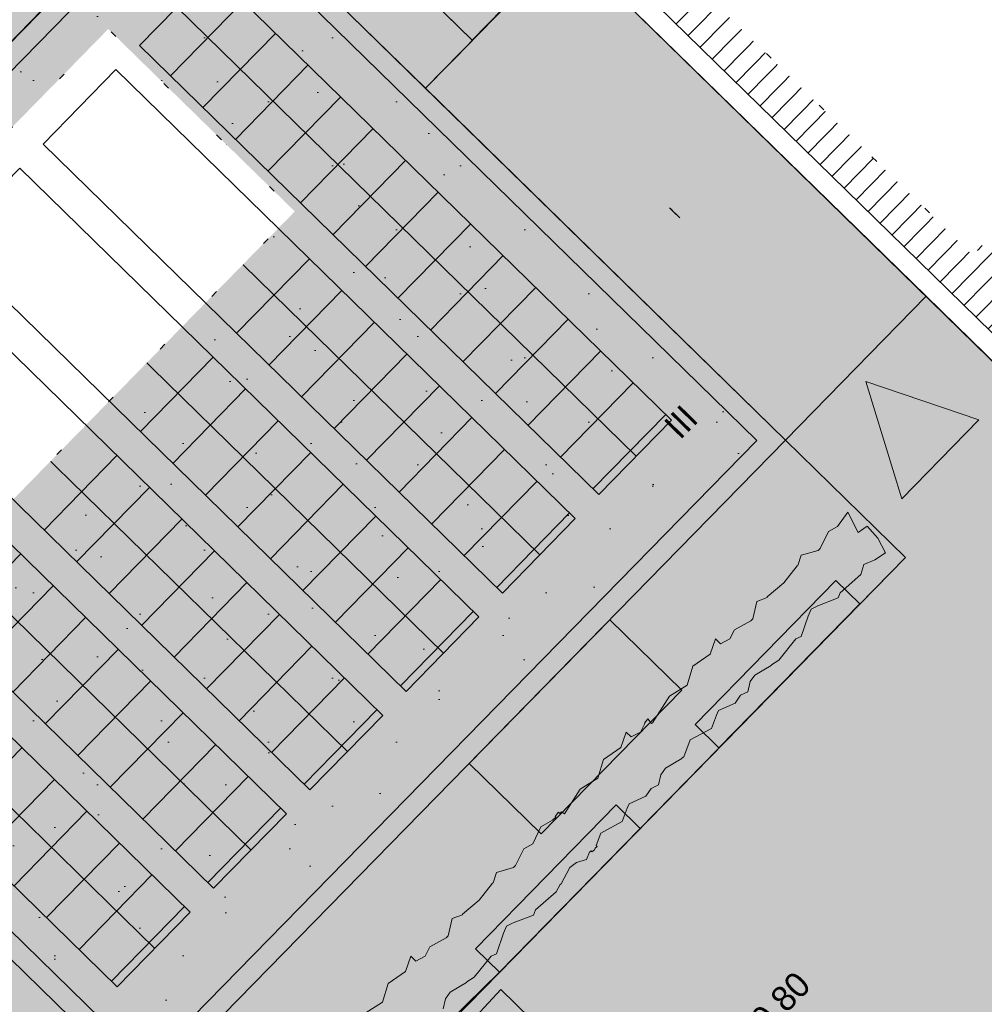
# Model space of a CAD drawing. Header units: metres. Extents: x -228 to 168, y -124 to 293.
# Tile 368 of 613: x 10 to 25, y 91 to 106. Entities that reach past the tile are written whole.
import ezdxf

# ---------------------------------------------------------------- set-up
doc = ezdxf.new("R2010")
doc.units = ezdxf.units.M
doc.header["$MEASUREMENT"] = 0
doc.linetypes.add('Strichlinie_ eng', pattern=[1.15, 0.75, -0.4])
doc.linetypes.add('Wipeout_Contour', pattern=[1, 0, -1])
for name, color, linetype in [('Bemaßung 1_100.7 _ BESCHRIFTUNG', 7, 'Continuous'), ('Gebäude.3 _ UMGEBUNG', 7, 'Continuous'), ('Möbel.4 _ STAFFAGE', 7, 'Continuous')]:
    doc.layers.add(name, color=color, linetype=linetype)
doc.styles.add('ERSTELLTER_STIL_1', font='txt')

msp = doc.modelspace()

# ---------------------------------------------------------------- hatches: boundary and pattern name
at = {"layer": 'Gebäude.3 _ UMGEBUNG', "linetype": 'Continuous', "lineweight": 18, "true_color": 0xf6f6e5}
msp.add_hatch(color=7, dxfattribs=at).paths.add_polyline_path([(-2.48, 102.224), (0.237, 99.567), (11.536, 111.123), (17.037, 105.744), (18.435, 107.174), (17.193, 108.39), (21.751, 113.047), (19.497, 115.248), (18.837, 114.572), (15.491, 117.844), (8.45, 110.644), (7.071, 111.992)])
at = {"layer": 'Gebäude.3 _ UMGEBUNG', "linetype": 'Continuous', "lineweight": 18, "true_color": 0xe9eed8}
for points in [[(-0.489, 98.825), (8.377, 90.156), (15.413, 89.771), (23.492, 98.034), (21.705, 99.781), (12.197, 90.057), (3.331, 98.726), (12.839, 108.451), (16.342, 105.025), (17.041, 105.74), (11.536, 111.123)], [(19.976, 103.245), (20.131, 103.094, 0.010932)]]:
    msp.add_hatch(color=254, dxfattribs=at).paths.add_polyline_path(points)
at = {"layer": 'Gebäude.3 _ UMGEBUNG', "linetype": 'Continuous', "lineweight": 18, "true_color": 0xcdbe89}
h = msp.add_hatch(dxfattribs=at)
h.set_pattern_fill('Dachschraffur_1', color=43, style=0, pattern_type=2)
h.set_pattern_definition([(225.6433, (29.1091, 101.6324), (-0.1787503, 0.174781), [])])
h.paths.add_polyline_path([(38.326, 95.754), (22.739, 110.994), (18.935, 107.105), (34.522, 91.864)])
at = {"layer": 'Gebäude.3 _ UMGEBUNG', "linetype": 'Continuous', "lineweight": 18, "true_color": 0x191911}
for points in [[(3.331, 98.726), (12.839, 108.451), (10.837, 110.408), (1.329, 100.684)], [(12.197, 90.057), (14.829, 89.889), (23.135, 98.383), (21.705, 99.781)]]:
    msp.add_hatch(color=250, dxfattribs=at).paths.add_polyline_path(points)
at = {"layer": 'Gebäude.3 _ UMGEBUNG', "linetype": 'Continuous', "lineweight": 18}
for color, points in [(255, [(12.197, 90.057), (21.705, 99.781), (12.839, 108.451), (3.331, 98.726)]), (255, [(18.44, 107.17), (16.342, 105.025), (21.705, 99.781), (23.802, 101.926)]), (7, [(22.904, 100.653), (23.438, 98.905), (24.589, 100.082)])]:
    msp.add_hatch(color=color, dxfattribs=at).paths.add_polyline_path(points)
at = {"layer": 'Gebäude.3 _ UMGEBUNG', "linetype": 'Continuous', "lineweight": 18, "true_color": 0xe6e600}
h = msp.add_hatch(dxfattribs=at)
h.set_pattern_fill('Teppich', color=2, style=0, pattern_type=2)
h.set_pattern_definition([(45, (2e-16, 3), (-0.954594, 0.954594), [0, -0.9, 0, -1.35]), (110, (3, 3), (1.268585, 0.461727), [0, -0.66, 0, -1.14])])
h.paths.add_polyline_path([(21.281, 99.777), (12.844, 108.026), (3.755, 98.731), (12.192, 90.482)])
at = {"layer": 'Gebäude.3 _ UMGEBUNG', "linetype": 'Continuous', "lineweight": 18, "true_color": 0x545454}
msp.add_hatch(color=251, dxfattribs=at).paths.add_polyline_path([(21.281, 99.777), (12.844, 108.026), (3.755, 98.731), (12.192, 90.482)])
at = {"layer": 'Gebäude.3 _ UMGEBUNG', "linetype": 'Continuous', "lineweight": 18, "true_color": 0xedf0f7}
for points in [[(18.923, 98.97), (20.009, 100.079), (13.164, 106.772), (12.079, 105.662)], [(17.489, 97.502), (18.574, 98.612), (11.729, 105.305), (10.644, 104.195)], [(16.054, 96.035), (17.139, 97.145), (10.295, 103.837), (9.21, 102.728)], [(14.619, 94.568), (15.705, 95.678), (8.86, 102.37), (7.775, 101.26)], [(13.185, 93.101), (14.27, 94.21), (7.425, 100.903), (6.34, 99.793)], [(11.75, 91.633), (12.835, 92.743), (5.991, 99.436), (4.906, 98.326)]]:
    msp.add_hatch(color=7, dxfattribs=at).paths.add_polyline_path(points)
at = {"layer": 'Gebäude.3 _ UMGEBUNG', "linetype": 'Continuous', "lineweight": 18}
h = msp.add_hatch(dxfattribs=at)
h.set_pattern_fill('Verband__Quadrat__10x10', color=255, style=0, pattern_type=2)
h.set_pattern_definition([(45.643, (14.06664, 104.8341), (-0.48441, 0.47365), []), (135.643, (14.0666, 104.8341), (0.61389, 0.62783), [])])
h.paths.add_polyline_path([(18.923, 98.97), (20.009, 100.079), (13.164, 106.772), (12.079, 105.662)])
at = {"layer": 'Gebäude.3 _ UMGEBUNG', "linetype": 'Continuous', "lineweight": 18, "true_color": 0xc9c9c9}
h = msp.add_hatch(dxfattribs=at)
h.set_pattern_fill('MW_Verband__5_Läuf_1Bind_32', color=9, style=0, pattern_type=2)
h.set_pattern_definition([(45.6433, (27.90698, 87.82952), (-0.1961607, 0.1918046), []), (135.6433, (27.907, 87.8295), (0.575414, 0.588482), [0.27435, -0.27435]), (135.6433, (27.9985, 88.3156), (0.575414, 0.588482), [0.27435, -0.82305, 0.27435, -0.27435]), (135.6433, (27.46235, 88.55205), (0.287707, 0.294241), [0.27435, -1.371751])])
h.paths.add_polyline_path([(-8.128, 98.58), (10.44, 80.425), (9.396, 79.348), (8.382, 78.311), (10.568, 76.174), (14.407, 80.1), (13.12, 81.358), (15.556, 83.864), (21.502, 84.306), (25.303, 80.656), (22.852, 78.149), (25.506, 75.554), (27.962, 78.066), (32.318, 73.733), (35.389, 77.171), (41.855, 84.275), (41.854, 84.276), (42.747, 85.256), (44.9, 87.7), (42.773, 89.779), (42.771, 89.776), (41.102, 91.411), (37.908, 88.134), (23.802, 101.926), (21.705, 99.781), (23.492, 98.034), (17.446, 91.85), (15.466, 89.912), (9.97, 90.179), (8.257, 90.273), (-0.489, 98.825), (4.985, 104.423), (3.647, 105.732), (-2.386, 99.561), (-4.817, 101.938)])
at = {"layer": 'Gebäude.3 _ UMGEBUNG', "linetype": 'Continuous', "lineweight": 18}
h = msp.add_hatch(dxfattribs=at)
h.set_pattern_fill('Verband__Quadrat__10x10', color=255, style=0, pattern_type=2)
h.set_pattern_definition([(45.643, (12.632, 103.36686), (-0.48441, 0.47365), []), (135.643, (12.632, 103.3669), (0.61389, 0.62783), [])])
h.paths.add_polyline_path([(17.489, 97.502), (18.574, 98.612), (11.729, 105.305), (10.644, 104.195)])
h = msp.add_hatch(dxfattribs=at)
h.set_pattern_fill('Verband__Quadrat__10x10', color=255, style=0, pattern_type=2)
h.set_pattern_definition([(45.643, (11.1973, 101.8996), (-0.48441, 0.47365), []), (135.643, (11.1973, 101.8996), (0.61389, 0.62783), [])])
h.paths.add_polyline_path([(16.054, 96.035), (17.139, 97.145), (10.295, 103.837), (9.21, 102.728)])
h = msp.add_hatch(dxfattribs=at)
h.set_pattern_fill('Verband__Quadrat__10x10', color=255, style=0, pattern_type=2)
h.set_pattern_definition([(45.643, (9.76265, 100.43237), (-0.48441, 0.47365), []), (135.643, (9.76265, 100.4324), (0.61389, 0.62783), [])])
h.paths.add_polyline_path([(14.619, 94.568), (15.705, 95.678), (8.86, 102.37), (7.775, 101.26)])
at = {"layer": 'Gebäude.3 _ UMGEBUNG', "linetype": 'Continuous', "lineweight": 18, "true_color": 0xf1f1d8}
msp.add_hatch(color=254, dxfattribs=at).paths.add_polyline_path([(-4.575, 101.701), (-9.934, 96.22), (-9.094, 95.4), (-8.081, 96.436), (9.396, 79.347), (8.382, 78.311), (10.568, 76.174), (14.407, 80.1), (13.12, 81.358), (15.603, 83.912), (21.502, 84.306), (25.303, 80.656), (22.852, 78.149), (25.506, 75.554), (27.962, 78.066), (32.318, 73.733), (36.043, 77.902), (42.747, 85.256), (45.734, 88.646), (41.982, 92.312), (37.908, 88.134), (23.802, 101.926), (21.705, 99.781), (23.492, 98.034), (15.413, 89.771), (8.377, 90.156), (-0.489, 98.825), (0.237, 99.567), (-2.48, 102.224), (-3.765, 100.91)])
at = {"layer": 'Gebäude.3 _ UMGEBUNG', "linetype": 'Continuous', "lineweight": 18}
h = msp.add_hatch(dxfattribs=at)
h.set_pattern_fill('Verband__Quadrat__10x10', color=255, style=0, pattern_type=2)
h.set_pattern_definition([(45.643, (8.328, 98.9651), (-0.48441, 0.47365), []), (135.643, (8.328, 98.9651), (0.61389, 0.62783), [])])
h.paths.add_polyline_path([(13.185, 93.101), (14.27, 94.21), (7.425, 100.903), (6.34, 99.793)])
h = msp.add_hatch(dxfattribs=at)
h.set_pattern_fill('Verband__Quadrat__10x10', color=255, style=0, pattern_type=2)
h.set_pattern_definition([(45.643, (6.8933, 97.4979), (-0.48441, 0.47365), []), (135.643, (6.8933, 97.4979), (0.61389, 0.62783), [])])
h.paths.add_polyline_path([(11.75, 91.633), (12.835, 92.743), (5.991, 99.436), (4.906, 98.326)])
at = {"layer": 'Gebäude.3 _ UMGEBUNG', "linetype": 'Continuous', "lineweight": 18, "true_color": 0x332f22}
msp.add_hatch(color=250, dxfattribs=at).paths.add_polyline_path([(36.669, 89.345), (28.591, 97.244), (24.397, 92.954), (32.475, 85.055)])
at = {"layer": 'Gebäude.3 _ UMGEBUNG', "linetype": 'Continuous', "lineweight": 18, "true_color": 0xf9f9f9}
msp.add_hatch(color=7, dxfattribs=at).paths.add_polyline_path([(20.161, 96.056), (19.089, 97.104), (16.992, 94.96), (18.064, 93.911)])
at = {"layer": 'Möbel.4 _ STAFFAGE', "linetype": 'Continuous', "lineweight": 18, "true_color": 0xd3cdb8}
for points in [[(22.813, 97.339), (22.455, 97.688), (20.358, 95.543), (20.715, 95.194)], [(19.542, 93.994), (19.185, 94.343), (17.087, 92.198), (17.445, 91.849)]]:
    msp.add_hatch(color=9, dxfattribs=at).paths.add_polyline_path(points)

# ---------------------------------------------------------------- linework, layer by layer
at = {"color": 255, "linetype": 'Continuous', "lineweight": 18, "flags": 128}
msp.add_lwpolyline([(17.464, 91.592), (22.764, 86.41), (12.848, 86.607)], close=True, dxfattribs=at)
at = {"layer": 'Gebäude.3 _ UMGEBUNG', "color": 254, "linetype": 'Continuous', "lineweight": 18, "true_color": 0xdfdfdf, "flags": 128}
msp.add_lwpolyline([(22.904, 100.653), (24.589, 100.082), (23.438, 98.905)], close=True, dxfattribs=at)
at = {"layer": 'Gebäude.3 _ UMGEBUNG', "color": 57, "linetype": 'Continuous', "lineweight": 18, "true_color": 0x7e7e59, "flags": 128}
msp.add_lwpolyline([(15.441, 91.238), (15.701, 91.402), (15.786, 91.683), (16.043, 91.861), (16.122, 92.09), (16.197, 92.017), (16.336, 92.091), (16.405, 92.227), (16.649, 92.362), (16.679, 92.391), (16.739, 92.649), (16.891, 92.706), (16.895, 92.715), (17.141, 92.925), (17.34, 93.179), (17.349, 93.184), (17.399, 93.338), (17.655, 93.409), (17.682, 93.44), (17.807, 93.689), (17.94, 93.764), (18.06, 94.017), (18.236, 94.116), (18.284, 94.161), (18.272, 94.173), (18.323, 94.238), (18.342, 94.215), (18.368, 94.239), (18.415, 94.21), (18.649, 94.577), (18.909, 94.741), (18.994, 95.021), (19.251, 95.2), (19.33, 95.428), (19.405, 95.356), (19.544, 95.43), (19.609, 95.557), (19.603, 95.562), (19.655, 95.627), (19.71, 95.558), (19.726, 95.567), (19.98, 95.966), (20.24, 96.13), (20.325, 96.41), (20.582, 96.589), (20.661, 96.817), (20.737, 96.745), (20.876, 96.819), (20.945, 96.955), (21.188, 97.09), (21.218, 97.118), (21.279, 97.377), (21.431, 97.434), (21.434, 97.443), (21.68, 97.653), (21.88, 97.907), (21.888, 97.911), (21.938, 98.065), (22.194, 98.137), (22.222, 98.168), (22.346, 98.417), (22.479, 98.492), (22.637, 98.708), (22.787, 98.406), (22.922, 98.5), (23.081, 98.32), (23.198, 98.103), (23.039, 97.996), (22.873, 97.926), (22.827, 97.776), (22.522, 97.507), (22.489, 97.428), (22.19, 97.311), (22.088, 97.262), (22.043, 97.158), (21.939, 96.854), (21.861, 96.817), (21.606, 96.501), (21.497, 96.434), (21.492, 96.423), (21.25, 96.279), (21.181, 96.181), (21.144, 96.03), (21.038, 95.979), (20.955, 95.861), (20.709, 95.751), (20.676, 95.683), (20.606, 95.483), (20.288, 95.313), (20.189, 95.062), (20.165, 95.044), (20.16, 95.034), (19.919, 94.89), (19.85, 94.792), (19.812, 94.641), (19.707, 94.59), (19.623, 94.472), (19.377, 94.362), (19.345, 94.295), (19.274, 94.094), (18.957, 93.924), (18.883, 93.738), (18.9, 93.725), (18.869, 93.701), (18.858, 93.673), (18.822, 93.646), (18.811, 93.657), (18.786, 93.637), (18.739, 93.53), (18.59, 93.486), (18.495, 93.412), (18.362, 93.165), (18.35, 93.159), (18.288, 93.048), (17.983, 92.779), (17.95, 92.7), (17.65, 92.584), (17.548, 92.534), (17.503, 92.43), (17.399, 92.126), (17.322, 92.09), (17.066, 91.774), (16.958, 91.706), (16.952, 91.695), (16.711, 91.551), (16.642, 91.453), (16.604, 91.302)], dxfattribs=at)
at = {"layer": 'Gebäude.3 _ UMGEBUNG', "color": 253, "linetype": 'Continuous', "lineweight": 18, "true_color": 0x9f9f9f, "flags": 128}
msp.add_lwpolyline([(20.161, 96.056), (19.089, 97.104), (16.992, 94.96), (18.064, 93.911)], close=True, dxfattribs=at)
at = {"layer": 'Möbel.4 _ STAFFAGE', "color": 253, "linetype": 'Continuous', "lineweight": 18, "true_color": 0x9f9f9f, "flags": 128}
for points in [[(22.813, 97.339), (22.455, 97.688), (20.358, 95.543), (20.715, 95.194)], [(19.542, 93.994), (19.185, 94.343), (17.087, 92.198), (17.445, 91.849)]]:
    msp.add_lwpolyline(points, close=True, dxfattribs=at)

# ---------------------------------------------------------------- texts
at = {"layer": 'Bemaßung 1_100.7 _ BESCHRIFTUNG', "color": 33, "linetype": 'Continuous', "lineweight": 18, "true_color": 0xa88f73, "insert": (21.358, 90.763), "char_height": 0.375, "attachment_point": 7, "rotation": 45.6433, "style": 'ERSTELLTER_STIL_1'}
msp.add_mtext('\\A1;{\\pql;\\fFrutiger LT 47 LightCn|b0|i0|c0|p0;\\W1.000000;-0,80}', dxfattribs=at)
at = {"layer": 'Gebäude.3 _ UMGEBUNG', "color": 252, "linetype": 'Continuous', "lineweight": 18, "true_color": 0x8a8a8a, "insert": (20.159, 100.334), "char_height": 0.375, "attachment_point": 3, "rotation": 45.6433, "style": 'ERSTELLTER_STIL_1'}
msp.add_mtext('\\A1;{\\pqr;\\fFrutiger LT 47 LightCn|b0|i0|c0|p0;\\W1.000000;III}', dxfattribs=at)

# ---------------------------------------------------------------- next in the draw order: wipeouts: each hides what was drawn before it
at = {"color": 254, "linetype": 'Wipeout_Contour', "lineweight": 0, "ltscale": 454.79586}
msp.add_wipeout([(19.849, 107.082), (24.496, 102.538), (35.1, 113.384), (30.453, 117.928)], dxfattribs=at).dxf.layer = 'Gebäude.3 _ UMGEBUNG'
at = {"color": 254, "linetype": 'Wipeout_Contour', "lineweight": 0, "ltscale": 405.952453}
msp.add_wipeout([(4.637, 98.774), (7.418, 96.054), (14.395, 103.19), (11.614, 105.909)], dxfattribs=at).dxf.layer = 'Gebäude.3 _ UMGEBUNG'

# ---------------------------------------------------------------- next in the draw order: hatches: boundary and pattern name
at = {"layer": 'Gebäude.3 _ UMGEBUNG', "linetype": 'Continuous', "lineweight": 18, "true_color": 0x3f3f2c}
msp.add_hatch(color=49, dxfattribs=at).paths.add_polyline_path([(14.422, 90.015), (14.803, 89.897), (15.233, 89.923), (15.31, 90.065), (15.38, 90.163), (15.621, 90.306), (15.626, 90.316), (15.65, 90.335), (15.749, 90.585), (16.066, 90.755), (16.137, 90.956), (16.169, 91.024), (16.415, 91.133), (16.499, 91.251), (16.604, 91.302), (16.642, 91.453), (16.711, 91.551), (16.952, 91.695), (16.958, 91.706), (17.066, 91.774), (17.322, 92.09), (17.399, 92.126), (17.503, 92.43), (17.548, 92.534), (17.65, 92.584), (17.95, 92.7), (17.983, 92.779), (18.288, 93.048), (18.35, 93.159), (18.362, 93.165), (18.495, 93.412), (18.59, 93.486), (18.739, 93.53), (18.786, 93.637), (18.811, 93.657), (18.822, 93.646), (18.858, 93.673), (18.869, 93.701), (18.9, 93.725), (18.883, 93.738), (18.957, 93.924), (19.274, 94.094), (19.345, 94.295), (19.377, 94.362), (19.623, 94.472), (19.707, 94.59), (19.812, 94.641), (19.85, 94.792), (19.919, 94.89), (20.16, 95.034), (20.165, 95.044), (20.189, 95.062), (20.288, 95.313), (20.606, 95.483), (20.676, 95.683), (20.709, 95.751), (20.955, 95.861), (21.038, 95.979), (21.144, 96.03), (21.181, 96.181), (21.25, 96.279), (21.492, 96.423), (21.497, 96.434), (21.606, 96.501), (21.861, 96.817), (21.939, 96.854), (22.043, 97.158), (22.088, 97.262), (22.19, 97.311), (22.489, 97.428), (22.522, 97.507), (22.827, 97.776), (22.873, 97.926), (23.039, 97.996), (23.198, 98.103), (23.081, 98.32), (22.922, 98.5), (22.787, 98.406), (22.637, 98.708), (22.479, 98.492), (22.346, 98.417), (22.222, 98.168), (22.194, 98.137), (21.938, 98.065), (21.888, 97.911), (21.88, 97.907), (21.68, 97.653), (21.434, 97.443), (21.431, 97.434), (21.279, 97.377), (21.218, 97.118), (21.188, 97.09), (20.945, 96.955), (20.876, 96.819), (20.737, 96.745), (20.661, 96.817), (20.582, 96.589), (20.325, 96.41), (20.24, 96.13), (19.98, 95.966), (19.726, 95.567), (19.71, 95.558), (19.655, 95.627), (19.603, 95.562), (19.609, 95.557), (19.544, 95.43), (19.405, 95.356), (19.33, 95.428), (19.251, 95.2), (18.994, 95.021), (18.909, 94.741), (18.649, 94.577), (18.415, 94.21), (18.368, 94.239), (18.342, 94.215), (18.323, 94.238), (18.272, 94.173), (18.284, 94.161), (18.236, 94.116), (18.06, 94.017), (17.94, 93.764), (17.807, 93.689), (17.682, 93.44), (17.655, 93.409), (17.399, 93.338), (17.349, 93.184), (17.34, 93.179), (17.141, 92.925), (16.895, 92.715), (16.891, 92.706), (16.739, 92.649), (16.679, 92.391), (16.649, 92.362), (16.405, 92.227), (16.336, 92.091), (16.197, 92.017), (16.122, 92.09), (16.043, 91.861), (15.786, 91.683), (15.701, 91.402), (15.441, 91.238), (15.186, 90.839), (15.17, 90.83), (15.115, 90.899), (15.064, 90.834), (15.069, 90.829), (15.005, 90.702), (14.866, 90.629), (14.791, 90.701), (14.726, 90.514), (14.629, 90.513), (14.474, 90.367)])

# ---------------------------------------------------------------- next in the draw order: linework, layer by layer
at = {"color": 36, "linetype": 'Strichlinie_ eng', "lineweight": 18, "true_color": 0x7e4100, "flags": 128}
msp.add_lwpolyline([(19.758, 81.174), (26.139, 74.934), (10.759, 59.206), (-18.58, 87.891), (-16.436, 90.083), (-25.628, 99.07), (-34.494, 107.739), (-24.986, 117.463), (-21.482, 114.037), (-10.65, 125.116), (9.694, 105.235), (12.839, 108.451), (26.548, 122.471), (40.314, 109.01), (37.093, 105.716), (40.499, 102.386)], close=True, dxfattribs=at)
at = {"layer": 'Gebäude.3 _ UMGEBUNG', "color": 7, "linetype": 'Wipeout_Contour', "lineweight": 18, "flags": 128}
for points in [[(19.849, 107.082), (24.496, 102.538), (35.1, 113.384), (30.453, 117.928)], [(4.637, 98.774), (7.418, 96.054), (14.395, 103.19), (11.614, 105.909)]]:
    msp.add_lwpolyline(points, close=True, dxfattribs=at)
at = {"layer": 'Gebäude.3 _ UMGEBUNG', "color": 9, "linetype": 'Continuous', "lineweight": 18, "flags": 128}
for points in [[(-2.48, 102.224), (0.237, 99.567), (11.536, 111.123), (17.037, 105.744), (18.435, 107.174), (17.193, 108.39), (21.751, 113.047), (19.497, 115.248), (18.837, 114.572), (15.491, 117.844), (8.45, 110.644), (7.071, 111.992)], [(11.536, 111.123), (13.773, 108.935), (17.041, 105.74), (16.342, 105.025), (14.862, 106.472), (12.839, 108.451), (3.331, 98.726), (12.197, 90.057), (21.705, 99.781), (23.492, 98.034), (15.413, 89.771), (8.377, 90.156), (-0.489, 98.825)], [(38.326, 95.754), (34.522, 91.864), (18.935, 107.105), (22.739, 110.994)], [(21.281, 99.777), (12.192, 90.482), (3.755, 98.731), (12.844, 108.026)], [(21.281, 99.777), (12.192, 90.482), (3.755, 98.731), (12.844, 108.026)], [(18.923, 98.97), (20.009, 100.079), (13.164, 106.772), (12.079, 105.662)], [(18.923, 98.97), (20.009, 100.079), (13.164, 106.772), (12.079, 105.662)], [(17.489, 97.502), (18.574, 98.612), (11.729, 105.305), (10.644, 104.195)], [(17.489, 97.502), (18.574, 98.612), (11.729, 105.305), (10.644, 104.195)], [(16.054, 96.035), (17.139, 97.145), (10.295, 103.837), (9.21, 102.728)], [(16.054, 96.035), (17.139, 97.145), (10.295, 103.837), (9.21, 102.728)], [(14.619, 94.568), (15.705, 95.678), (8.86, 102.37), (7.775, 101.26)], [(14.619, 94.568), (15.705, 95.678), (8.86, 102.37), (7.775, 101.26)], [(13.185, 93.101), (14.27, 94.21), (7.425, 100.903), (6.34, 99.793)], [(13.185, 93.101), (14.27, 94.21), (7.425, 100.903), (6.34, 99.793)], [(11.75, 91.633), (12.835, 92.743), (5.991, 99.436), (4.906, 98.326)], [(11.75, 91.633), (12.835, 92.743), (5.991, 99.436), (4.906, 98.326)]]:
    msp.add_lwpolyline(points, close=True, dxfattribs=at)
at = {"layer": 'Gebäude.3 _ UMGEBUNG', "color": 8, "linetype": 'Continuous', "lineweight": 18, "flags": 128}
for points in [[(42.917, 100.02), (26.829, 115.75), (18.44, 107.17), (34.527, 91.44)], [(12.197, 90.057), (21.705, 99.781), (12.839, 108.451), (3.331, 98.726)]]:
    msp.add_lwpolyline(points, close=True, dxfattribs=at)
at = {"layer": 'Gebäude.3 _ UMGEBUNG', "color": 253, "linetype": 'Continuous', "lineweight": 18, "true_color": 0x9f9f9f, "flags": 128}
msp.add_lwpolyline([(18.44, 107.17), (23.802, 101.926), (21.705, 99.781), (16.342, 105.025)], close=True, dxfattribs=at)
at = {"layer": 'Gebäude.3 _ UMGEBUNG', "color": 255, "linetype": 'Continuous', "lineweight": 18, "flags": 128}
msp.add_lwpolyline([(9.396, 79.348), (10.44, 80.425), (-8.128, 98.58), (-4.817, 101.938), (-3.765, 100.91), (-2.386, 99.561), (3.647, 105.732), (4.985, 104.423), (-0.489, 98.825), (8.257, 90.273), (8.48, 90.261), (9.97, 90.179), (15.466, 89.912), (17.446, 91.85), (23.492, 98.034), (21.705, 99.781), (23.802, 101.926), (37.908, 88.134)], dxfattribs=at)
at = {"layer": 'Gebäude.3 _ UMGEBUNG', "color": 254, "linetype": 'Continuous', "lineweight": 18, "true_color": 0xdfdfdf, "flags": 128}
msp.add_lwpolyline([(19.976, 103.245), (20.131, 103.094, 0.010932)], format="xyb", close=True, dxfattribs=at)
at = {"layer": 'Gebäude.3 _ UMGEBUNG', "color": 9, "linetype": 'Continuous', "lineweight": 18, "flags": 128}
msp.add_lwpolyline([(37.908, 88.134), (23.802, 101.926), (21.705, 99.781), (23.492, 98.034), (15.413, 89.771), (8.377, 90.156), (-0.489, 98.825), (0.237, 99.567), (-2.48, 102.224), (-3.765, 100.91), (-4.575, 101.701), (-9.934, 96.22), (-9.094, 95.4), (-8.081, 96.436), (9.396, 79.347), (8.382, 78.311), (10.568, 76.174), (14.407, 80.1), (13.12, 81.358), (15.603, 83.912), (21.502, 84.306), (25.303, 80.656), (22.852, 78.149), (25.506, 75.554)], dxfattribs=at)

doc.saveas('drawing.dxf')
